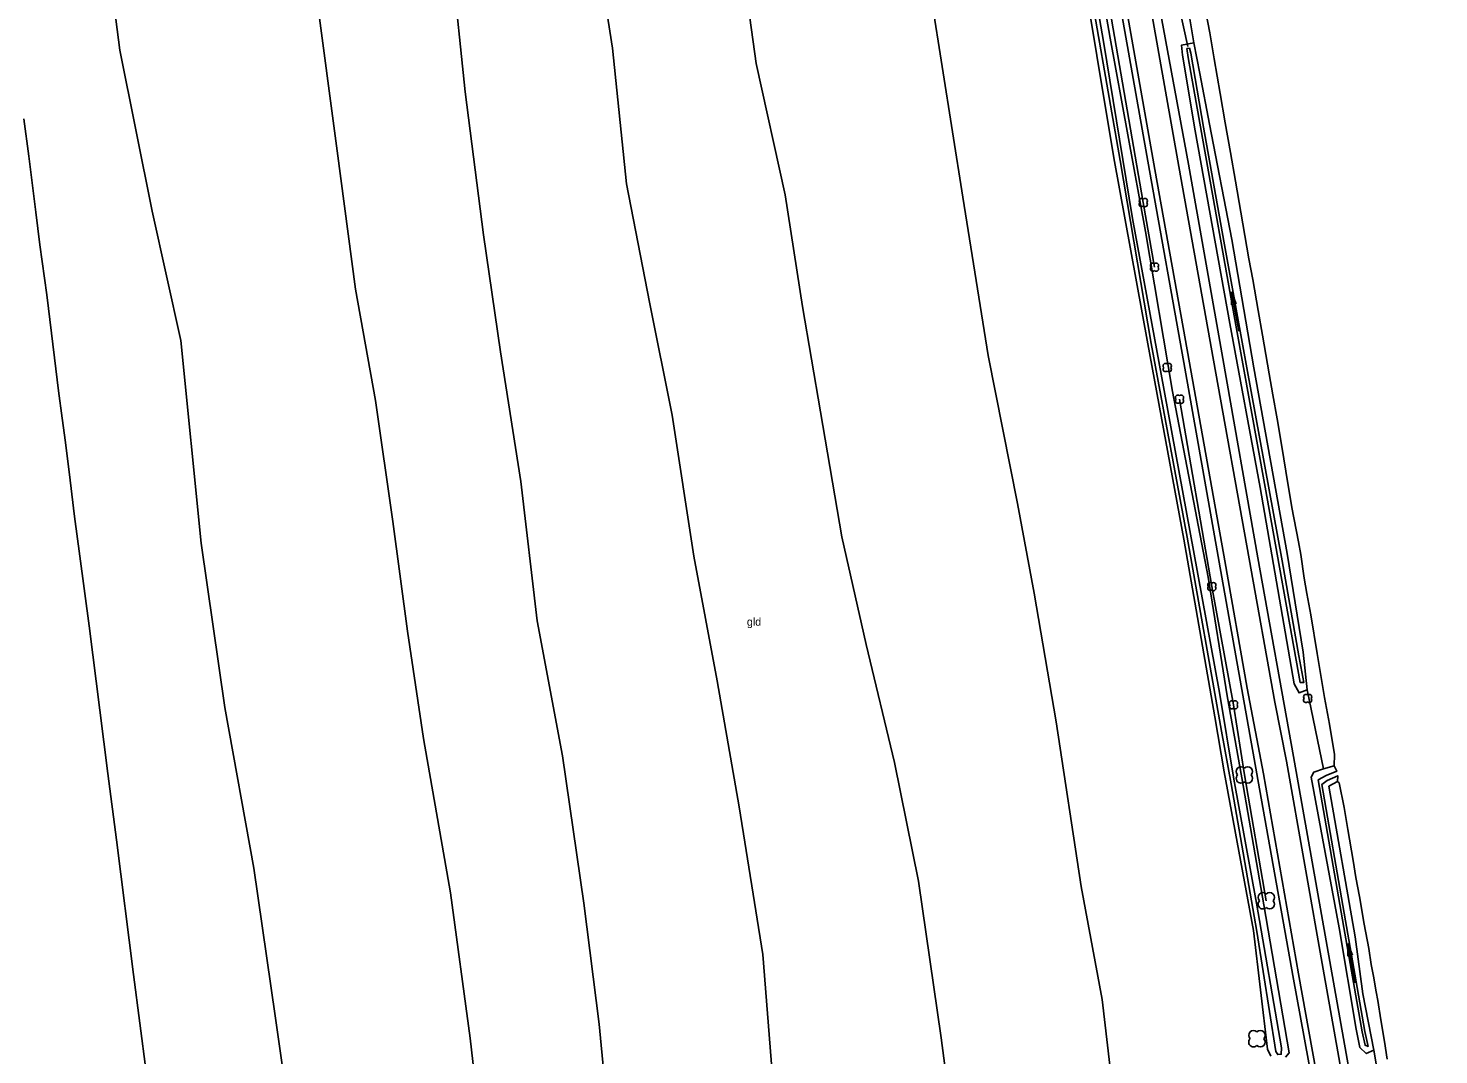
# Model space of a CAD drawing. Extents: x 154825 to 158680, y 370717 to 378075.
# Drawn here: x 157115.7 to 157292, y 373569.5 to 373697.9 of the extents above; entities that cross this region are included whole.
import ezdxf

# ---------------------------------------------------------------- set-up
doc = ezdxf.new("R2010")
doc.units = 0
for name, color, linetype in [('boom', 7, 'Continuous'), ('cultuurscheiding', 7, 'Continuous'), ('duiker lijn', 7, 'Continuous'), ('grasland_productiegrasl(vs)', 7, 'Continuous'), ('greppel - midden sloot', 7, 'Continuous'), ('hoogteverschillijn', 7, 'Continuous'), ('insteek sloot', 7, 'Continuous'), ('kant gesloten verharding', 7, 'Continuous'), ('kant onverhard', 7, 'Continuous'), ('stroomrichting  watergangen', 7, 'Continuous'), ('vlak_Bos', 7, 'Continuous'), ('vlak_Grasland', 7, 'Continuous'), ('vlak_Grazige_vegetatie', 7, 'Continuous')]:
    doc.layers.add(name, color=color, linetype=linetype)

msp = doc.modelspace()

# ---------------------------------------------------------------- linework, layer by layer
at = {"layer": 'boom'}
for points in [[(157256.42, 373667.99), (157255.02, 373676.06), (157250.82, 373700.2), (157246.7, 373723.51), (157242.39, 373747.18), (157238.8, 373768.55), (157235.62, 373788.41)], [(157270.39, 373588.76), (157267.66, 373604.5), (157266.28, 373613.26), (157263.59, 373628.05), (157259.55, 373651.47)]]:
    msp.add_lwpolyline(points, dxfattribs=at)
for centre, radius, start, end in [((157254.81, 373676.27), 0.3, 45, 225), ((157255.24, 373676.27), 0.3, 315, 135), ((157254.81, 373675.84), 0.3, 134.7431, 315), ((157255.24, 373675.84), 0.3, 225, 45), ((157256.2, 373668.2), 0.3, 45, 225), ((157256.2, 373667.78), 0.3, 134.7431, 315), ((157256.63, 373668.2), 0.3, 315, 135), ((157256.63, 373667.78), 0.3, 225, 45), ((157257.8, 373655.64), 0.3, 45, 225), ((157257.8, 373655.21), 0.3, 134.7431, 315), ((157258.23, 373655.64), 0.3, 315, 135), ((157258.23, 373655.21), 0.3, 225, 45), ((157259.34, 373651.68), 0.3, 45, 225), ((157259.76, 373651.68), 0.3, 315, 135), ((157259.34, 373651.25), 0.3, 134.7431, 315), ((157259.76, 373651.25), 0.3, 225, 45), ((157263.38, 373628.25), 0.3, 45, 225), ((157263.38, 373627.83), 0.3, 134.7431, 315), ((157263.8, 373628.25), 0.3, 315, 135), ((157263.8, 373627.83), 0.3, 225, 45), ((157266.07, 373613.47), 0.3, 45, 225), ((157266.07, 373613.05), 0.3, 134.7431, 315), ((157266.5, 373613.47), 0.3, 315, 135), ((157266.5, 373613.05), 0.3, 225, 45), ((157275.35, 373614.26), 0.3, 45, 225), ((157275.35, 373613.83), 0.3, 134.7431, 315), ((157275.77, 373614.26), 0.3, 315, 135), ((157275.77, 373613.83), 0.3, 225, 45), ((157267.23, 373604.92), 0.6, 45, 225), ((157267.23, 373604.07), 0.6, 134.7431, 315), ((157268.08, 373604.92), 0.6, 315, 135), ((157268.08, 373604.07), 0.6, 225, 45), ((157269.96, 373589.18), 0.6, 45, 225), ((157269.96, 373588.33), 0.6, 134.7431, 315), ((157270.81, 373589.18), 0.6, 315, 135), ((157270.81, 373588.33), 0.6, 225, 45), ((157268.79, 373571.93), 0.6, 45, 225), ((157269.64, 373571.93), 0.6, 315, 135), ((157268.79, 373571.08), 0.6, 134.7431, 315), ((157269.64, 373571.08), 0.6, 225, 45)]:
    msp.add_arc(centre, radius, start, end, dxfattribs=at)
at = {"layer": 'cultuurscheiding'}
for points in [[(157260.54, 373700.78), (157261.32, 373696.04)], [(157275.52, 373615.13), (157277.54, 373605.25)], [(157283.83, 373570.07), (157284.76, 373564.65)]]:
    msp.add_lwpolyline(points, dxfattribs=at)
at = {"layer": 'duiker lijn'}
msp.add_lwpolyline([(157259.51, 373700.51), (157260.59, 373695.56)], dxfattribs=at)
at = {"layer": 'greppel - midden sloot'}
for points in [[(157246.16, 373718.57), (157250.06, 373696.22), (157253.69, 373674.08), (157257.61, 373652.57), (157261.84, 373629.6), (157264.53, 373614.79), (157266.32, 373603.97)], [(157266.32, 373603.97), (157269.18, 373588.44), (157272.3, 373570.35), (157272.27, 373569.57), (157271.83, 373569.53), (157271.6, 373569.93), (157269.21, 373584.93), (157266.01, 373603.38), (157264.79, 373609.97), (157260.51, 373634.22), (157255.99, 373658.42), (157252.11, 373681.33), (157247.57, 373707.36)], [(157260.95, 373694.74), (157260.79, 373695.35), (157260.47, 373695.32), (157260.63, 373694.18), (157262.31, 373684.82), (157266.57, 373660.71), (157270.26, 373640.46), (157274.64, 373616.03), (157275.07, 373616.04), (157274.46, 373619.38), (157272.36, 373631.25), (157267.97, 373655.38), (157265.08, 373671.22), (157262.56, 373685.48), (157260.95, 373694.74)], [(157279.32, 373604.38), (157277.99, 373603.79), (157277.35, 373603.3), (157280.12, 373587.21), (157281.93, 373576.96), (157282.71, 373572.4), (157283.11, 373570.55), (157282.73, 373570.7), (157282.36, 373572.35), (157280.1, 373585.41), (157276.87, 373603.87), (157277.88, 373604.43), (157279.19, 373604.95)]]:
    msp.add_lwpolyline(points, dxfattribs=at)
at = {"layer": 'hoogteverschillijn'}
for points in [[(157252.08, 373557.51), (157249.89, 373576.42), (157247.27, 373590.53), (157244.12, 373611.15), (157241.38, 373627.24), (157239.28, 373638.43), (157235.65, 373656.94), (157232.45, 373676.74), (157228.6, 373701.23), (157224.8, 373722.87), (157221.23, 373742.38), (157217.44, 373758.49), (157216.2, 373770.07), (157214.91, 373781.66)], [(157117.66, 373777.04), (157119.33, 373764.89), (157121.26, 373750.89), (157123.08, 373738.13), (157124.14, 373725.67), (157124.88, 373712.27), (157127.09, 373695.12), (157131.16, 373674.98), (157134.73, 373658.8), (157137.29, 373633.47), (157140.21, 373612.93), (157143.87, 373592.82), (157146.5, 373574.36), (157148.9, 373557.7)], [(157208.62, 373567.28), (157207.45, 373582.02), (157204.52, 373600.51), (157201.76, 373616.25), (157198.84, 373631.84), (157196.13, 373649.49), (157193.31, 373663.61), (157190.44, 373678.42), (157188.7, 373695.35), (157186.68, 373708.21)], [(157168.65, 373705.6), (157170.25, 373689.92), (157172.57, 373672.01), (157174.7, 373657.39), (157177.22, 373641.2), (157179.27, 373623.74), (157182.42, 373606.89), (157185.08, 373588.46), (157187.01, 373573.33), (157188.26, 373560.24)], [(157205.03, 373705.2), (157206.64, 373693.43), (157210.28, 373677.01), (157212.41, 373663.05), (157214.69, 373649.89), (157217.33, 373634.27), (157220.4, 373620.8), (157223.94, 373606.05), (157226.93, 373591.19), (157229.74, 373571.61), (157232.17, 373553.25)], [(157172.99, 373553.38), (157170.91, 373571.56), (157168.44, 373589.75), (157165.05, 373609.05), (157163.05, 373622.46), (157161.21, 373636.19), (157159.08, 373651.32), (157156.57, 373665.24), (157154.28, 373682.53), (157151.63, 373702.29)], [(157262.46, 373701.85), (157263.33, 373697.27), (157263.86, 373694.04), (157264.63, 373689.71), (157265.26, 373686.04), (157265.92, 373682.31), (157266.55, 373678.72), (157267.2, 373674.86), (157268.21, 373669.04), (157268.73, 373666.43), (157269.38, 373662.57), (157269.9, 373659.47), (157270.75, 373654.64), (157271.19, 373652), (157271.77, 373649.02), (157272.32, 373645.56), (157272.85, 373642.47), (157273.6, 373637.94), (157274.42, 373633.65), (157274.69, 373632.06), (157275.13, 373629.08), (157275.47, 373627.18), (157275.94, 373624.51), (157276.75, 373619.68), (157277.67, 373614.17), (157278.29, 373610.86), (157278.91, 373607.06)], [(157115.09, 373686.55), (157115.73, 373681.86), (157116.6, 373674.87), (157117.11, 373670.78), (157117.97, 373664.52), (157118.96, 373656.63), (157119.44, 373652.51), (157119.9, 373649.12), (157120.33, 373646.07), (157120.9, 373641.35), (157121.46, 373636.81), (157122.12, 373631.83), (157123.26, 373623.13), (157124.59, 373612.61), (157125.62, 373604.67), (157126.69, 373596.37), (157128.82, 373579.55), (157130.38, 373567.38)], [(157279.51, 373603.5), (157280.12, 373600.41), (157280.6, 373597.66), (157281.27, 373593.81), (157281.59, 373591.68), (157282.04, 373589.28), (157282.63, 373585.84), (157283.19, 373582.79), (157283.5, 373580.81), (157283.78, 373579.32), (157284.13, 373577.36), (157284.32, 373576.3), (157284.7, 373573.89), (157285.16, 373571.16), (157285.49, 373568.95)]]:
    msp.add_lwpolyline(points, dxfattribs=at)
at = {"layer": 'insteek sloot'}
for points in [[(157231.77, 373789.68), (157231.72, 373790.55), (157233.16, 373791.04), (157233.79, 373790.77), (157234.89, 373788.7), (157237.41, 373772.01), (157242.29, 373745.94), (157246.36, 373722.42), (157250.9, 373696.61), (157255.29, 373672.45), (157258.69, 373652.45), (157263.11, 373629.2), (157265.5, 373614.39), (157267.35, 373604.15), (157270.1, 373588.27), (157273.25, 373569.76), (157272.78, 373569.2)], [(157270.94, 373569.34), (157270.56, 373570.21), (157268.79, 373585.05), (157265.14, 373604.88), (157263.95, 373611.76), (157260.07, 373633.99), (157255.57, 373658.41), (157251.33, 373681.64), (157247.1, 373707.27), (157242.25, 373733.96), (157237.57, 373760.61), (157235.22, 373772.79), (157233.01, 373784.27), (157231.95, 373789.01), (157231.77, 373789.68)], [(157261.32, 373696.04), (157259.8, 373695.76), (157259.92, 373694.51), (157261.52, 373685.03), (157265.83, 373660.94), (157269.63, 373640.45), (157273.89, 373615.88), (157274.5, 373614.75), (157275.52, 373615.13)], [(157275.52, 373615.13), (157275, 373619.84), (157273, 373632.2), (157268.83, 373655.41), (157266.07, 373671.44), (157263.28, 373685.88), (157262.08, 373692.2), (157261.32, 373696.04)], [(157279.29, 373603.66), (157278.19, 373603.08), (157281.48, 373584.24), (157282.47, 373577.14), (157283.83, 373570.07), (157282.88, 373569.64), (157282.1, 373570.43), (157281.63, 373572.72), (157279.52, 373585.39), (157276, 373604.2), (157276.34, 373604.84), (157277.54, 373605.25), (157278.89, 373605.61)]]:
    msp.add_lwpolyline(points, dxfattribs=at)
at = {"layer": 'kant gesloten verharding'}
for points in [[(157234.99, 373799.65), (157236.46, 373790.97), (157237.02, 373789.67), (157239.16, 373777.36), (157243.31, 373753.9), (157247.91, 373728.21), (157252.35, 373703.62), (157256.48, 373680.2), (157260.78, 373656), (157265.2, 373631.26), (157268.02, 373615.36), (157270.03, 373604.63), (157274.41, 373579.63), (157278.75, 373555.56), (157282.75, 373532.9), (157285.09, 373519.25), (157286.46, 373510.1), (157287.41, 373499.26), (157287.89, 373488.51), (157287.84, 373467.95), (157287.62, 373451.56)], [(157239.04, 373797.41), (157239.97, 373792.3), (157239.89, 373791.79), (157240.11, 373789.5), (157242.2, 373777.85), (157246.32, 373754.67), (157251.01, 373728.42), (157255.3, 373704.14), (157259.48, 373680.56), (157263.81, 373656.35), (157268.25, 373631.5), (157271.46, 373613.61), (157272.9, 373606.2), (157277.52, 373580.19), (157281.74, 373556.24), (157285.84, 373533.66), (157288.28, 373519.85), (157289.68, 373510.54), (157290.7, 373499.55), (157291.22, 373488.58), (157290.92, 373467.79), (157290.73, 373451.57)]]:
    msp.add_lwpolyline(points, dxfattribs=at)
at = {"layer": 'kant onverhard'}
for points in [[(157291.64, 373452.81), (157291.91, 373467.62), (157291.95, 373488.53), (157291.55, 373499.54), (157290.53, 373510.69), (157289.03, 373519.91), (157286.71, 373533.68), (157282.74, 373556.28), (157278.44, 373580.46), (157273.8, 373606.81), (157269.34, 373631.64), (157264.96, 373656.56), (157260.67, 373680.85), (157256.32, 373704.35), (157252.03, 373728.68), (157247.33, 373755.13), (157243.05, 373777.94), (157240.62, 373791.92), (157239.54, 373798.09)], [(157112.42, 373784.07), (157138.83, 373786.14), (157163.57, 373788.51), (157189.73, 373790.56), (157215.33, 373791.89), (157227.66, 373792.5), (157230.8, 373792.68), (157232.83, 373792.43), (157235.39, 373790.91), (157236.46, 373789.63), (157238.52, 373777.34), (157242.6, 373753.93), (157247.21, 373727.97), (157251.59, 373703.82), (157255.8, 373680.08), (157260.08, 373656.06), (157264.49, 373631.11), (157269.2, 373604.62), (157273.72, 373579.41), (157278.07, 373555.52)]]:
    msp.add_lwpolyline(points, dxfattribs=at)
at = {"layer": 'stroomrichting  watergangen'}
for p, q in [((157266.05, 373664.87), (157266.06, 373663.29)), ((157266.96, 373659.98), (157266.06, 373664.89)), ((157266.06, 373664.89), (157266.61, 373663.41)), ((157280.59, 373583.4), (157280.6, 373581.82)), ((157281.5, 373578.5), (157280.6, 373583.41)), ((157280.6, 373583.41), (157281.15, 373581.94))]:
    msp.add_line(p, q, dxfattribs=at)
at = {"layer": 'vlak_Bos'}
msp.add_lwpolyline([(157262.46, 373701.85), (157263.33, 373697.27), (157263.86, 373694.04), (157264.63, 373689.71), (157265.26, 373686.04), (157265.92, 373682.31), (157266.55, 373678.72), (157267.2, 373674.86), (157268.21, 373669.04), (157268.73, 373666.43), (157269.38, 373662.57), (157269.9, 373659.47), (157270.75, 373654.64), (157271.19, 373652), (157271.77, 373649.02), (157272.32, 373645.56), (157272.85, 373642.47), (157273.6, 373637.94), (157274.42, 373633.65), (157274.69, 373632.06), (157275.13, 373629.08), (157275.47, 373627.18), (157275.94, 373624.51), (157276.75, 373619.68), (157277.67, 373614.17), (157278.29, 373610.86), (157278.91, 373607.06), (157278.89, 373605.61), (157277.54, 373605.25), (157275.52, 373615.13), (157275, 373619.84), (157273, 373632.2), (157268.83, 373655.41), (157266.07, 373671.44), (157263.28, 373685.88), (157262.08, 373692.2), (157261.32, 373696.04), (157260.54, 373700.78)], dxfattribs=at)
at = {"layer": 'vlak_Grasland'}
for points in [[(157109.77, 373779.74), (157137.09, 373782.03), (157163.99, 373784.21), (157188.92, 373786.14), (157214.52, 373787.93), (157224.78, 373788.77), (157225.41, 373789.28), (157231.77, 373789.68), (157231.95, 373789.01), (157233.01, 373784.27), (157235.22, 373772.79), (157237.57, 373760.61), (157242.25, 373733.96), (157247.1, 373707.27), (157251.33, 373681.64), (157255.57, 373658.41), (157260.07, 373633.99), (157263.95, 373611.76), (157265.14, 373604.88), (157268.79, 373585.05), (157270.56, 373570.21), (157270.94, 373569.34)], [(157130.38, 373567.38), (157128.82, 373579.55), (157126.69, 373596.37), (157125.62, 373604.67), (157124.59, 373612.61), (157123.26, 373623.13), (157122.12, 373631.83), (157121.46, 373636.81), (157120.9, 373641.35), (157120.33, 373646.07), (157119.9, 373649.12), (157119.44, 373652.51), (157118.96, 373656.63), (157117.97, 373664.52), (157117.11, 373670.78), (157116.6, 373674.87), (157115.73, 373681.86), (157115.09, 373686.55)], [(157284.76, 373564.65), (157283.83, 373570.07), (157282.47, 373577.14), (157281.48, 373584.24), (157278.19, 373603.08), (157279.29, 373603.66), (157279.51, 373603.5), (157280.12, 373600.41), (157280.6, 373597.66), (157281.27, 373593.81), (157281.59, 373591.68), (157282.04, 373589.28), (157282.63, 373585.84), (157283.19, 373582.79), (157283.5, 373580.81), (157283.78, 373579.32), (157284.13, 373577.36), (157284.32, 373576.3), (157284.7, 373573.89), (157285.16, 373571.16), (157285.49, 373568.95)]]:
    msp.add_lwpolyline(points, dxfattribs=at)
at = {"layer": 'vlak_Grazige_vegetatie'}
for points in [[(157282.74, 373556.28), (157278.44, 373580.46), (157273.8, 373606.81), (157269.34, 373631.64), (157264.96, 373656.56), (157260.67, 373680.85), (157256.32, 373704.35), (157252.03, 373728.68), (157247.33, 373755.13), (157243.05, 373777.94), (157240.62, 373791.92), (157239.54, 373798.09)], [(157112.42, 373784.07), (157138.83, 373786.14), (157163.57, 373788.51), (157189.73, 373790.56), (157215.33, 373791.89), (157227.66, 373792.5), (157230.8, 373792.68), (157232.83, 373792.43), (157235.39, 373790.91), (157236.46, 373789.63), (157238.52, 373777.34), (157242.6, 373753.93), (157247.21, 373727.97), (157251.59, 373703.82), (157255.8, 373680.08), (157260.08, 373656.06), (157264.49, 373631.11), (157269.2, 373604.62), (157273.72, 373579.41), (157278.07, 373555.52)], [(157246.36, 373722.42), (157250.9, 373696.61), (157255.29, 373672.45), (157258.69, 373652.45), (157263.11, 373629.2), (157265.5, 373614.39), (157267.35, 373604.15), (157270.1, 373588.27), (157273.25, 373569.76), (157272.78, 373569.2)], [(157272.78, 373569.2), (157273.25, 373569.76), (157270.1, 373588.27), (157267.35, 373604.15), (157265.5, 373614.39), (157263.11, 373629.2), (157258.69, 373652.45), (157255.29, 373672.45), (157250.9, 373696.61), (157246.36, 373722.42)], [(157247.57, 373707.36), (157252.11, 373681.33), (157255.99, 373658.42), (157260.51, 373634.22), (157264.79, 373609.97), (157266.01, 373603.38), (157269.21, 373584.93), (157271.6, 373569.93), (157271.83, 373569.53), (157272.27, 373569.57), (157272.3, 373570.35), (157269.18, 373588.44), (157266.32, 373603.97), (157264.53, 373614.79), (157261.84, 373629.6), (157257.61, 373652.57), (157253.69, 373674.08), (157250.06, 373696.22), (157246.16, 373718.57)], [(157270.94, 373569.34), (157270.56, 373570.21), (157268.79, 373585.05), (157265.14, 373604.88), (157263.95, 373611.76), (157260.07, 373633.99), (157255.57, 373658.41), (157251.33, 373681.64), (157247.1, 373707.27)], [(157260.54, 373700.78), (157261.32, 373696.04), (157259.8, 373695.76), (157259.92, 373694.51), (157261.52, 373685.03), (157265.83, 373660.94), (157269.63, 373640.45), (157273.89, 373615.88), (157274.5, 373614.75), (157275.52, 373615.13), (157277.54, 373605.25), (157276.34, 373604.84), (157276, 373604.2), (157279.52, 373585.39), (157281.63, 373572.72), (157282.1, 373570.43), (157282.88, 373569.64), (157283.83, 373570.07), (157284.76, 373564.65)]]:
    msp.add_lwpolyline(points, dxfattribs=at)
for points in [[(157261.32, 373696.04), (157262.08, 373692.2), (157263.28, 373685.88), (157266.07, 373671.44), (157268.83, 373655.41), (157273, 373632.2), (157275, 373619.84), (157275.52, 373615.13), (157274.5, 373614.75), (157273.89, 373615.88), (157269.63, 373640.45), (157265.83, 373660.94), (157261.52, 373685.03), (157259.92, 373694.51), (157259.8, 373695.76)], [(157270.26, 373640.46), (157274.64, 373616.03), (157275.07, 373616.04), (157274.46, 373619.38), (157272.36, 373631.25), (157267.97, 373655.38), (157265.08, 373671.22), (157262.56, 373685.48), (157260.95, 373694.74), (157260.79, 373695.35), (157260.47, 373695.32), (157260.63, 373694.18), (157262.31, 373684.82), (157266.57, 373660.71)], [(157282.73, 373570.7), (157283.11, 373570.55), (157282.71, 373572.4), (157281.93, 373576.96), (157280.12, 373587.21), (157277.35, 373603.3), (157277.99, 373603.79), (157279.32, 373604.38), (157279.29, 373603.66), (157278.19, 373603.08), (157281.48, 373584.24), (157282.47, 373577.14), (157283.83, 373570.07), (157282.88, 373569.64), (157282.1, 373570.43), (157281.63, 373572.72), (157279.52, 373585.39), (157276, 373604.2), (157276.34, 373604.84), (157277.54, 373605.25), (157278.89, 373605.61), (157279.19, 373604.95), (157277.88, 373604.43), (157276.87, 373603.87), (157280.1, 373585.41), (157282.36, 373572.35)]]:
    msp.add_lwpolyline(points, close=True, dxfattribs=at)

# ---------------------------------------------------------------- texts
at = {"layer": 'grasland_productiegrasl(vs)'}
msp.add_text('gld', height=1, dxfattribs=at).set_placement((157205.48, 373623.15))

doc.saveas('drawing.dxf')
